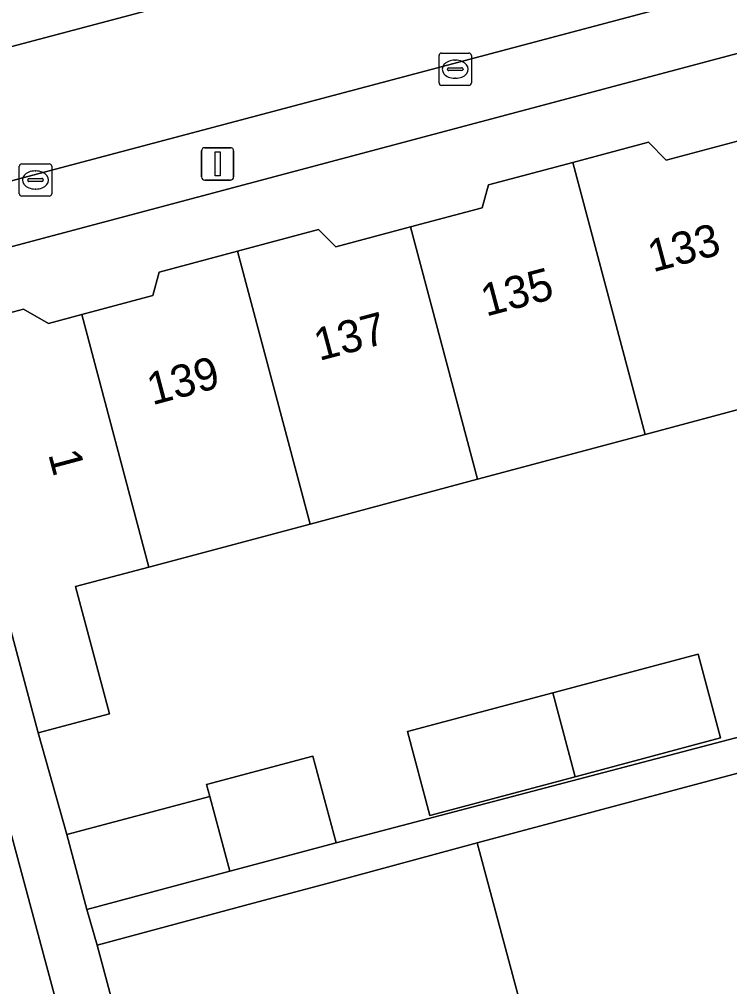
# Model space of a CAD drawing. Extents: x 162542 to 163147, y 380779 to 381521.
# Drawn here: x 162684.29 to 162706.28, y 381006.95 to 381036.9 of the extents above; entities that cross this region are included whole.
import ezdxf

# ---------------------------------------------------------------- set-up
doc = ezdxf.new("R2010")
doc.units = 0
for name, color, linetype in [('IMGEO_Erf', 7, 'Continuous'), ('IMGEO_Kolk', 7, 'Continuous'), ('IMGEO_Lichtmast', 7, 'Continuous'), ('IMGEO_Muur', 7, 'Continuous'), ('IMGEO_Pand', 7, 'Continuous'), ('IMGEO_Pand_nummerreeks', 7, 'Continuous'), ('IMGEO_Parkeervlak_open', 7, 'Continuous'), ('IMGEO_Rijbaan_lokaal_open', 7, 'Continuous'), ('IMGEO_Voetpad_open', 7, 'Continuous')]:
    doc.layers.add(name, color=color, linetype=linetype)

msp = doc.modelspace()

# ---------------------------------------------------------------- linework, layer by layer
at = {"layer": 'IMGEO_Erf'}
for points in [[(162706.634, 381024.837), (162703.669, 381024.046), (162698.481, 381022.66), (162693.292, 381021.275), (162688.304, 381019.943), (162686.031, 381019.336), (162687.082, 381015.4), (162684.877, 381014.811), (162685.759, 381011.659), (162690.19, 381012.843), (162690.092, 381013.211), (162693.38, 381014.089), (162694.097, 381011.402), (162707.263, 381014.863)], [(162713.089, 381004.076), (162711.951, 381008.318), (162714.657, 381009.043), (162714.399, 381010.007), (162712.97, 381015.29), (162712.399, 381015.133), (162713.38, 381011.488), (162711.423, 381010.961), (162710.442, 381014.606), (162698.469, 381011.4), (162699.906, 381006.061)]]:
    msp.add_lwpolyline(points, dxfattribs=at)
msp.add_lwpolyline([(162701.503, 381013.451), (162697.003, 381012.251), (162696.31, 381014.848), (162700.81, 381016.049), (162705.309, 381017.25), (162706.002, 381014.652)], close=True, dxfattribs=at)
at = {"layer": 'IMGEO_Kolk'}
for p, q in [((162697.286, 381034.931), (162697.286, 381035.783)), ((162697.361, 381035.857), (162698.213, 381035.857)), ((162698.287, 381035.783), (162698.287, 381034.931)), ((162697.588, 381035.4), (162697.986, 381035.4)), ((162697.774, 381035.637), (162697.799, 381035.637)), ((162697.545, 381035.351), (162697.545, 381035.363)), ((162697.983, 381035.314), (162697.585, 381035.314)), ((162697.797, 381035.077), (162697.772, 381035.077)), ((162698.029, 381035.363), (162698.029, 381035.351)), ((162698.213, 381034.857), (162697.361, 381034.857)), ((162684.368, 381032.427), (162685.22, 381032.427)), ((162684.293, 381031.501), (162684.293, 381032.353)), ((162684.781, 381032.207), (162684.806, 381032.207)), ((162685.294, 381032.353), (162685.294, 381031.501)), ((162684.552, 381031.921), (162684.552, 381031.933)), ((162684.99, 381031.884), (162684.592, 381031.884)), ((162684.595, 381031.97), (162684.993, 381031.97)), ((162685.036, 381031.933), (162685.036, 381031.921)), ((162684.804, 381031.647), (162684.779, 381031.647)), ((162685.22, 381031.427), (162684.368, 381031.427))]:
    msp.add_line(p, q, dxfattribs=at)
for points in [[(162697.286, 381034.931), (162697.286, 381035.783)], [(162697.361, 381035.857), (162698.213, 381035.857)], [(162698.287, 381035.783), (162698.287, 381034.931)], [(162698.213, 381034.857), (162697.361, 381034.857)], [(162684.368, 381032.427), (162685.22, 381032.427)], [(162684.293, 381031.501), (162684.293, 381032.353)], [(162685.294, 381032.353), (162685.294, 381031.501)], [(162685.22, 381031.427), (162684.368, 381031.427)]]:
    msp.add_lwpolyline(points, dxfattribs=at)
for centre, radius, start, end in [((162697.363, 381035.781), 0.0765, 91.552, 178.448), ((162697.363, 381035.781), 0.0765, 91.552, 178.448), ((162698.211, 381035.781), 0.0765, 1.552, 88.448), ((162698.211, 381035.781), 0.0765, 1.552, 88.448), ((162697.585, 381035.36), 0.0403, 85.8775, 175.7526), ((162697.99, 381035.362), 0.0386, 1.7309, 96.639), ((162697.582, 381035.35), 0.0366, 178.938, 274.7102), ((162697.986, 381035.357), 0.043, 264.8664, 352.4533), ((162697.363, 381034.933), 0.0765, 181.552, 268.448), ((162697.363, 381034.933), 0.0765, 181.552, 268.448), ((162698.211, 381034.933), 0.0765, 271.552, 358.448), ((162698.211, 381034.933), 0.0765, 271.552, 358.448), ((162684.37, 381032.351), 0.0765, 91.552, 178.448), ((162684.37, 381032.351), 0.0765, 91.552, 178.448), ((162685.218, 381032.351), 0.0765, 1.552, 88.448), ((162685.218, 381032.351), 0.0765, 1.552, 88.448), ((162684.592, 381031.93), 0.0403, 85.8775, 175.7526), ((162684.589, 381031.92), 0.0366, 178.938, 274.7102), ((162684.993, 381031.927), 0.043, 264.8664, 352.4533), ((162684.997, 381031.932), 0.0386, 1.7309, 96.639), ((162684.37, 381031.503), 0.0765, 181.552, 268.448), ((162684.37, 381031.503), 0.0765, 181.552, 268.448), ((162685.218, 381031.503), 0.0765, 271.552, 358.448), ((162685.218, 381031.503), 0.0765, 271.552, 358.448)]:
    msp.add_arc(centre, radius, start, end, dxfattribs=at)
for centre, major_axis, ratio, start_param, end_param in [((162697.773, 381035.357), (-0.387, 0.002), 0.722429, 4.712389, 7.853982), ((162697.798, 381035.357), (-0.39, 0.002), 0.717154, 1.570796, 4.712389), ((162684.78, 381031.927), (-0.387, 0.002), 0.722429, 4.712389, 7.853982), ((162684.805, 381031.927), (-0.39, 0.002), 0.717154, 1.570796, 4.712389)]:
    msp.add_ellipse(centre, major_axis=major_axis, ratio=ratio, start_param=start_param, end_param=end_param, dxfattribs=at)
at = {"layer": 'IMGEO_Lichtmast'}
for p, q in [((162689.937, 381032.027), (162689.937, 381032.827)), ((162689.937, 381032.827), (162689.937, 381032.027)), ((162690.037, 381032.927), (162690.827, 381032.927)), ((162690.827, 381032.927), (162690.037, 381032.927)), ((162690.927, 381032.827), (162690.927, 381032.027)), ((162690.927, 381032.027), (162690.927, 381032.827)), ((162690.827, 381031.927), (162690.037, 381031.927)), ((162690.037, 381031.927), (162690.827, 381031.927))]:
    msp.add_line(p, q, dxfattribs=at)
msp.add_lwpolyline([(162690.357, 381032.802), (162690.507, 381032.802), (162690.507, 381032.052), (162690.357, 381032.052), (162690.357, 381032.802)], dxfattribs=at)
for centre, start, end in [((162690.037, 381032.827), 90, 180), ((162690.037, 381032.827), 90, 180), ((162690.827, 381032.827), 0, 90), ((162690.827, 381032.827), 360, 90), ((162690.037, 381032.027), 180, 270), ((162690.037, 381032.027), 180, 270), ((162690.827, 381032.027), 270, 0), ((162690.827, 381032.027), 270, 0)]:
    msp.add_arc(centre, 0.1, start, end, dxfattribs=at)
at = {"layer": 'IMGEO_Muur'}
msp.add_lwpolyline([(162685.759, 381011.659), (162684.877, 381014.811)], dxfattribs=at)
at = {"layer": 'IMGEO_Pand'}
for points in [[(162706.634, 381024.837), (162707.341, 381022.329), (162709.555, 381022.954), (162708.857, 381025.431), (162706.792, 381033.204), (162704.319, 381032.543), (162703.768, 381033.095), (162701.43, 381032.471), (162703.669, 381024.046)], [(162698.481, 381022.66), (162703.669, 381024.046), (162701.43, 381032.471), (162698.814, 381031.773), (162698.624, 381031.067), (162696.404, 381030.475)], [(162698.481, 381022.66), (162696.404, 381030.475), (162694.09, 381029.857), (162693.557, 381030.39), (162691.048, 381029.72), (162693.292, 381021.275)], [(162693.292, 381021.275), (162691.048, 381029.72), (162688.619, 381029.072), (162688.426, 381028.352), (162686.226, 381027.765), (162688.304, 381019.943)], [(162686.226, 381027.765), (162685.194, 381027.489), (162684.427, 381027.933), (162682.71, 381027.474), (162682.507, 381026.719), (162681.751, 381026.518), (162684.877, 381014.811), (162687.082, 381015.4), (162686.031, 381019.336), (162688.304, 381019.943)], [(162700.81, 381016.049), (162701.503, 381013.451), (162706.002, 381014.652), (162705.309, 381017.25)], [(162700.81, 381016.049), (162696.31, 381014.848), (162697.003, 381012.251), (162701.503, 381013.451)], [(162693.38, 381014.089), (162690.092, 381013.211), (162690.19, 381012.843), (162690.806, 381010.523), (162694.097, 381011.402)], [(162690.19, 381012.843), (162685.759, 381011.659), (162686.378, 381009.341), (162690.806, 381010.523)], [(162693.98, 381010.191), (162691.53, 381009.532), (162686.701, 381008.232), (162688.141, 381002.884), (162695.418, 381004.849), (162699.433, 381005.933), (162699.906, 381006.061), (162698.469, 381011.4)]]:
    msp.add_lwpolyline(points, close=True, dxfattribs=at)
at = {"layer": 'IMGEO_Parkeervlak_open'}
for points in [[(162731.067, 381044.46), (162731.039, 381044.45), (162708.17, 381038.31), (162682.873, 381031.59)], [(162684.074, 381029.872), (162708.764, 381036.439), (162730.875, 381042.365)], [(162623.906, 381020.294), (162638.471, 381024.229), (162666.18, 381031.599), (162666.98, 381031.812), (162681.847, 381035.492), (162682.492, 381035.652), (162698.943, 381040.013)], [(162680.356, 381017.674), (162690.365, 380980.343), (162694.675, 380964.261), (162695.575, 380960.905), (162701.136, 380940.155), (162709.913, 380907.542), (162710.745, 380904.452), (162712.676, 380904.954), (162703.077, 380940.669), (162692.302, 380980.894), (162682.481, 381017.441)]]:
    msp.add_lwpolyline(points, dxfattribs=at)
at = {"layer": 'IMGEO_Rijbaan_lokaal_open'}
msp.add_lwpolyline([(162731.039, 381044.45), (162730.046, 381048.353), (162702.832, 381041.087), (162698.943, 381040.013), (162682.492, 381035.652), (162681.847, 381035.492), (162682.873, 381031.59), (162708.17, 381038.31)], close=True, dxfattribs=at)
at = {"layer": 'IMGEO_Voetpad_open'}
for points in [[(162730.875, 381042.365), (162708.764, 381036.439), (162684.074, 381029.872)], [(162678.128, 381026.368), (162678.286, 381025.693), (162681.751, 381026.518), (162682.507, 381026.719), (162682.71, 381027.474), (162684.427, 381027.933), (162685.194, 381027.489), (162686.226, 381027.765), (162688.426, 381028.352), (162688.619, 381029.072), (162691.048, 381029.72), (162693.557, 381030.39), (162694.09, 381029.857), (162696.404, 381030.475), (162698.624, 381031.067), (162698.814, 381031.773), (162701.43, 381032.471), (162703.768, 381033.095), (162704.319, 381032.543), (162706.792, 381033.204)], [(162709.298, 380924.143), (162707.911, 380929.298), (162706.514, 380934.488), (162706.249, 380935.475), (162689.525, 380997.741), (162688.917, 381000), (162688.141, 381002.884), (162686.701, 381008.232), (162686.378, 381009.341), (162685.759, 381011.659), (162684.877, 381014.811), (162681.751, 381026.518), (162678.286, 381025.693), (162678.702, 381023.919), (162679.269, 381021.778), (162680.356, 381017.674)], [(162726.95, 381020.076), (162723.158, 381019.064), (162723.136, 381019.146), (162720.259, 381018.379), (162720.281, 381018.296), (162716.576, 381017.307), (162716.565, 381017.347), (162715.93, 381017.177), (162711.515, 381015.998), (162707.263, 381014.863), (162694.097, 381011.402), (162690.806, 381010.523), (162686.378, 381009.341), (162686.701, 381008.232), (162691.53, 381009.532), (162693.98, 381010.191), (162698.469, 381011.4), (162710.442, 381014.606), (162712.399, 381015.133), (162712.97, 381015.29), (162714.399, 381010.007), (162714.657, 381009.043), (162714.775, 381009.075), (162715.911, 381004.838)], [(162682.481, 381017.441), (162692.302, 380980.894), (162703.077, 380940.669), (162712.676, 380904.954), (162710.745, 380904.452)]]:
    msp.add_lwpolyline(points, dxfattribs=at)

# ---------------------------------------------------------------- texts
at = {"layer": 'IMGEO_Pand_nummerreeks'}
for s, rotation, p in [('133', 14.874, (162703.908, 381029.067)), ('135', 14.874, (162698.741, 381027.695)), ('137', 14.874, (162693.574, 381026.322)), ('139', 14.874, (162688.407, 381024.95)), ('1', 284.9503, (162685.181, 381023.439))]:
    msp.add_text(s, height=1, rotation=rotation, dxfattribs=at).set_placement(p)

doc.saveas('drawing.dxf')
